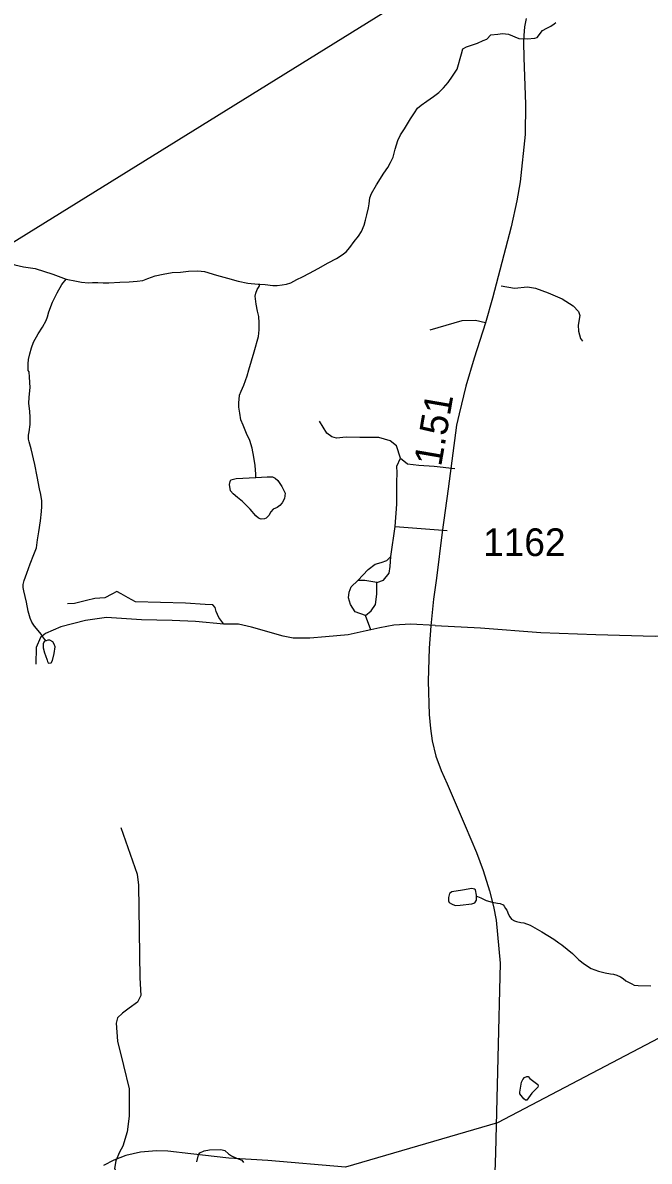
# Model space of a CAD drawing. Extents: x 2082433 to 2279600, y 546599 to 755198.
# Drawn here: x 2168041 to 2170867, y 605776 to 610913 of the extents above; entities that cross this region are included whole.
import ezdxf

# ---------------------------------------------------------------- set-up
doc = ezdxf.new("R2010")
doc.units = 0
for name, color, linetype in [('Exist Boundary Political Fire Districts', 7, 'Continuous'), ('Exist Hydrographic Creek Single Shore', 7, 'Continuous'), ('Exist Hydrographic Misc Water Feature', 7, 'Continuous'), ('Exist Hydrographic Pond Under 1500 Sq Ft', 7, 'Continuous'), ('Exist Road Non-System Type 51', 7, 'Continuous'), ('Exist Road Secondary Mileage Hundredths English Label', 7, 'Continuous'), ('Exist Road Secondary Type 51 Attributed', 7, 'Continuous'), ('Exist Road Secondary Type 51 Number Label', 7, 'Continuous'), ('Exist Utilities Electrical Transmission Line', 7, 'Continuous')]:
    doc.layers.add(name, color=color, linetype=linetype)

msp = doc.modelspace()

# ---------------------------------------------------------------- linework, layer by layer
at = {"layer": 'Exist Boundary Political Fire Districts'}
msp.add_lwpolyline([(2175248.3, 608608.3), (2170182.3, 605948.3), (2169496.6, 605748.4), (2169145.7, 605778.4), (2168969.8, 605789.9), (2168799, 605808.2), (2168695.2, 605820.7), (2168643.8, 605821.9), (2168571, 605816.1), (2168506, 605801.5), (2168451.4, 605781), (2168404.3, 605756.8)], dxfattribs=at)
at = {"layer": 'Exist Hydrographic Creek Single Shore'}
msp.add_lwpolyline([(2169110.5, 609732.9), (2169134.4, 609731.3), (2169168.9, 609727.3), (2169188.6, 609727.7), (2169210.5, 609729.6), (2169230.4, 609733.9), (2169250.5, 609739.7), (2169276.7, 609754.1), (2169302.6, 609766.4), (2169334.6, 609782.2), (2169373.9, 609804.6), (2169418, 609828.8), (2169455.8, 609849), (2169481.8, 609865), (2169499.8, 609879.3), (2169515.6, 609899.2), (2169535.7, 609925.4), (2169555.4, 609949.6), (2169568.7, 609971.5), (2169581.2, 609999.7), (2169587, 610021.8), (2169592.7, 610045.7), (2169600.5, 610077.8), (2169602.8, 610095.7), (2169606.3, 610122), (2169614.3, 610141.9), (2169636.2, 610181.9), (2169669.4, 610234.1), (2169687.5, 610260.2), (2169699.2, 610282.3), (2169711.3, 610306.4), (2169721.1, 610342.2), (2169732.6, 610380.7), (2169744.5, 610406.4), (2169762.5, 610434.6), (2169790.6, 610478.6), (2169808, 610506.7), (2169822, 610526.9), (2169838, 610540.8), (2169864, 610559.1), (2169893.7, 610579.4), (2169917.5, 610597.3), (2169939.5, 610619.5), (2169959.2, 610643.7), (2169979.1, 610671.5), (2170000.8, 610704), (2170020.1, 610772.9), (2170025.6, 610795), (2170042.8, 610803.6), (2170092.5, 610820.8), (2170117.6, 610832.5), (2170134.5, 610839.4), (2170152.6, 610857.7), (2170184.5, 610861.3), (2170204.8, 610864.4), (2170231.7, 610861.2), (2170279, 610841), (2170316.4, 610839.8), (2170350.2, 610842.9), (2170361.8, 610846), (2170385.9, 610877.7), (2170405.4, 610888.1), (2170423.6, 610897.9), (2170437.8, 610908.4), (2170445.5, 610914.1)], dxfattribs=at)
at = {"layer": 'Exist Hydrographic Misc Water Feature'}
for points in [[(2167380.8, 609839.5), (2167410.8, 609841.4), (2167448.7, 609841.8), (2167470.4, 609841.7), (2167502.4, 609840.1), (2167532.8, 609840.4), (2167586.5, 609844.4), (2167642.5, 609848.9), (2167690.5, 609851), (2167740.7, 609851.6), (2167774.5, 609853.7), (2167814.5, 609855.8), (2167844.3, 609856.2), (2167866.8, 609858.1), (2167902.3, 609852.3), (2167954.4, 609840.7), (2168004.6, 609821), (2168044.6, 609811.3), (2168096.5, 609803.5), (2168176.8, 609777.9), (2168236.9, 609756.4)], [(2168236.9, 609756.4), (2168283.1, 609746.5), (2168304.8, 609742.8), (2168337, 609738.7), (2168354.6, 609740.9), (2168379, 609740.9), (2168402.8, 609739.3), (2168428.9, 609739.4), (2168478.5, 609741.6), (2168520.5, 609743.8), (2168556.6, 609746.1), (2168582.9, 609750.3), (2168605, 609758.3), (2168638.4, 609770.6), (2168674.7, 609778.5), (2168714.5, 609785.1), (2168752.6, 609787), (2168788.5, 609791.3), (2168830.6, 609793.5), (2168860.7, 609789.8), (2168914.4, 609773.9), (2168964.5, 609760.3), (2169012.8, 609746.5), (2169056.7, 609737), (2169102.2, 609733), (2169110.5, 609732.9)], [(2168146.3, 608124.3), (2168139.9, 608130.1), (2168131.7, 608142.3), (2168123.9, 608154), (2168109.6, 608170), (2168093.8, 608190.2), (2168081.5, 608207.9), (2168073.5, 608225.7), (2168065.1, 608257.8), (2168056.9, 608298), (2168044.8, 608349.7), (2168042.9, 608363.7), (2168042.5, 608377.6), (2168046.4, 608395.6), (2168058.5, 608429.5), (2168074.1, 608471.8), (2168089.9, 608514), (2168101.8, 608543.8), (2168107.3, 608579.9), (2168113.3, 608615.9), (2168121.3, 608665.8), (2168124.8, 608707.8), (2168126.8, 608729.9), (2168126.4, 608755.9), (2168122.3, 608784.1), (2168116.4, 608809.7), (2168106.1, 608866), (2168095.4, 608919.9), (2168079, 608989.7), (2168069.2, 609021.7), (2168066.7, 609033.3), (2168066.9, 609051.6), (2168068.8, 609067.5), (2168074.5, 609099.5), (2168074.7, 609131.5), (2168072.1, 609159.5), (2168068, 609195.4), (2168070, 609223.5), (2168073.5, 609267.6), (2168071.5, 609313.3), (2168069, 609337.6), (2168065.3, 609343.4), (2168065.3, 609355.6), (2168065.3, 609373.4), (2168066.9, 609393.5), (2168072.5, 609419.4), (2168080.7, 609445.3), (2168088.3, 609471.3), (2168110, 609509.8), (2168129.9, 609539.7), (2168145.9, 609569.7), (2168151.6, 609585.9), (2168158, 609608.1), (2168175.4, 609652), (2168195.1, 609694.1), (2168216.8, 609732.2), (2168236.9, 609756.4)], [(2169091.4, 608861.5), (2169091.6, 608875.2), (2169089.3, 608915.3), (2169083, 608953.2), (2169074.8, 608993.4), (2169064.7, 609027.3), (2169050.4, 609059.1), (2169034.2, 609096.8), (2169024.1, 609121.1), (2169019.8, 609150.9), (2169015.5, 609178.7), (2169015.9, 609198.9), (2169017.4, 609212.9), (2169017.8, 609232.7), (2169025.4, 609251), (2169037.5, 609276.8), (2169053, 609319), (2169061, 609347), (2169084.2, 609427.1), (2169104.3, 609497), (2169107.6, 609527.4), (2169107.4, 609559.4), (2169105.7, 609587.2), (2169099.4, 609610.9), (2169093.2, 609643.1), (2169089.1, 609679), (2169092.6, 609693), (2169098.8, 609709.1), (2169106.6, 609723), (2169110.5, 609732.9)], [(2169091.4, 608861.5), (2169143.3, 608863.8), (2169167.5, 608863.8), (2169179.8, 608857.9), (2169191.7, 608847.9), (2169209.5, 608820.1), (2169224, 608790.3), (2169221.8, 608766.3), (2169210.3, 608746.2), (2169200.3, 608733.9), (2169188.4, 608726), (2169170.3, 608717.7), (2169160.3, 608705.9), (2169150.4, 608689.9), (2169138.5, 608677.5), (2169130.8, 608673.8), (2169116.6, 608673.5), (2169104.5, 608677.4), (2169092.6, 608687.3), (2169066.2, 608717.3), (2169050.4, 608735), (2169032.1, 608753.2), (2169010, 608770.8), (2168990.1, 608786.7), (2168978, 608800.7), (2168973.9, 608829), (2168975.7, 608842.9), (2168980, 608850.7), (2169003.6, 608856.9), (2169091.4, 608861.5)], [(2168146.3, 608124.3), (2168138.3, 608122.2), (2168135.8, 608118.1), (2168132.4, 608110.1), (2168132.1, 608104.1), (2168132.4, 608092.3), (2168138.5, 608070.3), (2168142.4, 608058.3), (2168150.6, 608036.4), (2168152.7, 608030.4), (2168154.7, 608024.4), (2168158.6, 608022.6), (2168168.2, 608024.4), (2168174.6, 608034.4), (2168182, 608066.5), (2168186.3, 608096.7), (2168182.2, 608108.7), (2168175.8, 608118.6), (2168162.3, 608126.3), (2168154.1, 608126.3), (2168146.3, 608124.3)], [(2170087.9, 606971.5), (2170087.7, 606975.5), (2170083.6, 606999.7), (2170077.9, 607003.8), (2170066, 607005.6), (2170023.8, 606999.4), (2169976, 606991.2), (2169969.8, 606986.9), (2169965.7, 606983), (2169961.8, 606965), (2169962, 606951.1), (2169964.1, 606943.1), (2169974.1, 606937.1), (2169992, 606929.2), (2170014.1, 606931.1), (2170066, 606937.5), (2170079.9, 606941.9), (2170088.3, 606953.6), (2170087.9, 606961.8), (2170087.9, 606971.5)], [(2170087.9, 606971.5), (2170091.8, 606969.6), (2170107.8, 606964), (2170131.8, 606951.9), (2170158.1, 606944.2), (2170182.1, 606940.2), (2170194.2, 606938.4), (2170208.1, 606932.2), (2170212.2, 606926.3), (2170218.1, 606916.5), (2170224.5, 606908.6), (2170232.1, 606888.4), (2170238.2, 606878.6), (2170246.2, 606868.5), (2170258.5, 606860.5), (2170268.6, 606856.6), (2170288.3, 606852.8), (2170300.8, 606850.9), (2170330.5, 606841.1), (2170350.6, 606829.2), (2170382.6, 606811.3), (2170436.9, 606777.6), (2170458.9, 606761.7), (2170473, 606751.9), (2170496.8, 606732), (2170521.2, 606712.2), (2170549.3, 606684.4), (2170575.3, 606664.6), (2170605.5, 606644.6), (2170637.7, 606632.9), (2170667.8, 606625.1), (2170691.8, 606621.1), (2170705.6, 606619.4), (2170721.3, 606615.4), (2170737.9, 606607.6), (2170749.8, 606599.7), (2170761.7, 606589.8), (2170788, 606575.7), (2170799.7, 606569.9), (2170817.7, 606568), (2170873.9, 606566.4)], [(2170336.9, 606083.4), (2170315.1, 606051.4), (2170309, 606051.1), (2170301.2, 606057.2), (2170282.7, 606079.1), (2170282.7, 606087.2), (2170290.3, 606133), (2170296.7, 606145.1), (2170304.5, 606153.2), (2170314.5, 606157.4), (2170320.3, 606157.3), (2170328.3, 606149.2), (2170364.5, 606121.4), (2170366.6, 606115.5), (2170364.8, 606109.6), (2170336.9, 606083.4)]]:
    msp.add_lwpolyline(points, dxfattribs=at)
at = {"layer": 'Exist Hydrographic Pond Under 1500 Sq Ft'}
msp.add_lwpolyline([(2168825.2, 605772.9), (2168833, 605805), (2168838.8, 605813.1), (2168859.1, 605822.9), (2168882.6, 605827.5), (2168934.7, 605827.8), (2168952.8, 605823.8), (2168968.6, 605809.6), (2168982.7, 605799.8), (2169004.8, 605789.9), (2169029, 605780.2), (2169036.8, 605770.1)], dxfattribs=at)
at = {"layer": 'Exist Road Non-System Type 51'}
for p, q in [((2169701.5, 608504.7), (2169721.4, 608639.8)), ((2169721.4, 608639.8), (2169954.7, 608621.9)), ((2169610.7, 608173.8), (2169586.3, 608238.7))]:
    msp.add_line(p, q, dxfattribs=at)
for points in [[(2170198.9, 609726.3), (2170258.4, 609714.4), (2170318, 609720.4), (2170353.7, 609714.4), (2170411.3, 609694.6), (2170474.8, 609666.8), (2170524.5, 609635), (2170548.3, 609609.2), (2170554.3, 609591.3), (2170546.3, 609547.6), (2170548.3, 609521.8), (2170556.2, 609488.1), (2170566.2, 609476.2)], [(2170127.5, 609558.1), (2170083.3, 609569.7), (2170022.1, 609567.5), (2169877.2, 609525.8)], [(2169744.2, 608947.5), (2169726.3, 609003.1), (2169698.5, 609026.9), (2169646.9, 609040.8), (2169561.5, 609040.8), (2169500, 609042.8), (2169456.3, 609038.8), (2169434.5, 609044.8), (2169412.6, 609060.7), (2169378.9, 609114.3)], [(2169721.4, 608639.8), (2169728.3, 608741), (2169728.3, 608840.3), (2169730.3, 608882), (2169728.3, 608911.8), (2169744.2, 608947.5)], [(2169744.2, 608947.5), (2169776, 608921.7), (2169827.6, 608915.7), (2169897.1, 608911.8), (2169990.4, 608901.8)], [(2169552.6, 608395.5), (2169598.3, 608445.2), (2169630, 608469), (2169657.8, 608476.9), (2169683.6, 608486.9), (2169701.5, 608504.7)], [(2169638, 608387.6), (2169667.7, 608397.5), (2169693.6, 608429.3), (2169697.5, 608459.1), (2169701.5, 608504.7)], [(2169586.3, 608238.7), (2169540.7, 608254.6), (2169518.8, 608288.3), (2169510.9, 608318.1), (2169512.9, 608343.9), (2169522.8, 608367.7), (2169552.6, 608395.5)], [(2169638, 608387.6), (2169584.4, 608395.5), (2169552.6, 608395.5)], [(2168948, 608199), (2168925.2, 608228.8), (2168913.3, 608256.6), (2168909.3, 608274.4), (2168897.4, 608286.3), (2168863.6, 608288.3), (2168774.3, 608294.3), (2168549.9, 608300.2), (2168516.2, 608318.1), (2168484.4, 608336), (2168464.5, 608345.9), (2168442.7, 608334), (2168410.9, 608318.1), (2168365.3, 608314.1), (2168327.5, 608306.2), (2168273.9, 608292.3), (2168242.2, 608290.3)], [(2169586.3, 608238.7), (2169612.2, 608258.5), (2169632, 608288.3), (2169638, 608334), (2169638, 608387.6)], [(2169901, 608193), (2170105, 608182.6), (2170378, 608161.8), (2170626.7, 608151.8), (2170894.3, 608144.9), (2171160.8, 608145.9), (2171222.9, 608150.8), (2171251.7, 608161.8), (2171368.8, 608202.5), (2171538.6, 608249.1), (2171605.6, 608275.9), (2171664.1, 608297.8), (2171696.9, 608304.7), (2171723.7, 608306.7)], [(2168948, 608199), (2168819.9, 608210.9), (2168714.7, 608214.9), (2168575.7, 608218.8), (2168418.9, 608228.8), (2168323.6, 608214.9), (2168212.4, 608187.1), (2168142.9, 608157.3), (2168121.1, 608139.4), (2168101.2, 608093.7), (2168099.2, 608018.3)], [(2169610.7, 608173.8), (2169590.3, 608169.2), (2169508.9, 608151.3), (2169405.7, 608141.4), (2169336.2, 608135.4), (2169260.7, 608135.4), (2169215.1, 608145.4), (2169072.1, 608185.1), (2169013.5, 608199), (2168948, 608199)], [(2169901, 608193), (2169790.8, 608199), (2169715.4, 608195), (2169651.9, 608183.1), (2169610.7, 608173.8)], [(2168483.4, 607281.7), (2168556.9, 607071.2), (2168562.8, 607021.6), (2168568.8, 606602.6), (2168573.7, 606523.2), (2168557.9, 606493.4), (2168520.1, 606465.6), (2168490.4, 606443.8), (2168468.5, 606422), (2168462.6, 606398.1), (2168468.5, 606316.7), (2168495.3, 606207.5), (2168521.1, 606102.3), (2168521.1, 605979.2), (2168511.2, 605907.7), (2168491.3, 605844.2), (2168476.5, 605816.4), (2168460.6, 605776.7), (2168454.6, 605742.9), (2168474.5, 605705.2), (2168510.2, 605655.6), (2168534, 605600), (2168569.8, 605516.6)]]:
    msp.add_lwpolyline(points, dxfattribs=at)
at = {"layer": 'Exist Road Secondary Type 51 Attributed'}
msp.add_lwpolyline([(2170311.5, 610931.9), (2170304.8, 610895), (2170301.7, 610855.8), (2170299.9, 610824.5), (2170301.1, 610754.5), (2170308.5, 610544.7), (2170307.2, 610407.9), (2170285.1, 610195.6), (2170269.8, 610109.7), (2170244.6, 609991.2), (2170159.4, 609669.7), (2170127.5, 609558.1), (2170076.5, 609399.1), (2170039.7, 609273.4), (2170009, 609148.2), (2169998, 609096.6), (2169959.9, 608810.1), (2169932.9, 608614.4), (2169906.6, 608407), (2169893.1, 608311.3), (2169881.4, 608191), (2169873.4, 608091), (2169869.8, 607942.5), (2169873.4, 607791.6), (2169879.6, 607727.8), (2169888.2, 607671.9), (2169904.7, 607603.2), (2169928.7, 607539.4), (2169955.7, 607478.7), (2170036.6, 607289.7), (2170087.6, 607168.8), (2170117.6, 607087.8), (2170146.5, 606995.8), (2170164.9, 606924.6), (2170175.9, 606862.6), (2170194.3, 606670), (2170184.5, 606241.7), (2170173.5, 605813.4), (2170159.4, 605418.3)], dxfattribs=at)
at = {"layer": 'Exist Utilities Electrical Transmission Line'}
msp.add_lwpolyline([(2159164, 604449.3), (2161823.7, 606095.6), (2164105.1, 607511.9), (2165846.4, 608585.3), (2165955.9, 608659.9), (2167539.9, 609640.3), (2170900.8, 611724.5), (2173536.7, 613386.7), (2176206, 615099), (2179049.2, 616838.4), (2181703.4, 618428.6), (2184752, 620267), (2185283.3, 620681.9), (2186203.1, 621386.7)], dxfattribs=at)

# ---------------------------------------------------------------- texts
at = {"layer": 'Exist Road Secondary Mileage Hundredths English Label'}
msp.add_text('1.51', height=125, rotation=80.2091, dxfattribs=at).set_placement((2169927.9, 608907.1))
at = {"layer": 'Exist Road Secondary Type 51 Number Label'}
msp.add_text('1162', height=125, dxfattribs=at).set_placement((2170117.4, 608506.3))

doc.saveas('drawing.dxf')
